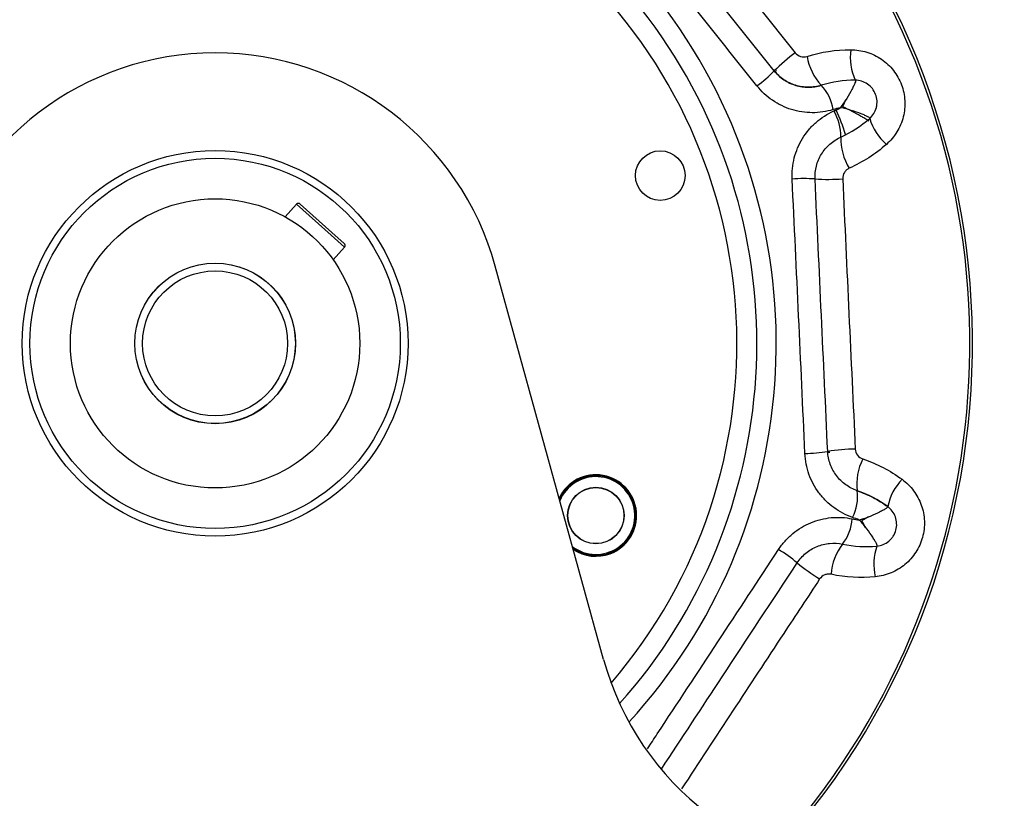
# Model space of a CAD drawing. Header units: inches. Extents: x 170 to 284, y 215 to 248.
# Tile 700 of 1056: x 211.871 to 212.001, y 244.131 to 244.233. Entities that reach past the tile are written whole.
import ezdxf

# ---------------------------------------------------------------- set-up
doc = ezdxf.new("R2010")
doc.units = ezdxf.units.IN
doc.header["$LTSCALE"] = 0.25
doc.header["$MEASUREMENT"] = 0
doc.layers.add('ANNOTATIONS', color=1, linetype='Continuous')
doc.layers.add('LH FRONT OF HOOD', color=7, linetype='Continuous')
doc.styles.add('ARIAL', font='arial.ttf', dxfattribs={"height": 0.09375})
doc.dimstyles.new('STANDARD$0', dxfattribs={"dimtxt": 0.09375, "dimasz": 0.09375, "dimexe": 0.03125, "dimexo": 0.046875, "dimgap": 0.09, "dimtad": 0, "dimtih": 1, "dimtoh": 1, "dimdec": 4, "dimzin": 0, "dimdsep": 46, "dimtxsty": 'ARIAL', "dimcen": 0.09, "dimadec": 0, "dimazin": 0, "dimtfac": 1, "dimtdec": 4, "dimtofl": 0, "dimtmove": 0, "dimatfit": 1, "dimfxl": 1, "dimtolj": 1, "dimtzin": 0, "dimarcsym": 0})

# ---------------------------------------------------------------- blocks, each defined once
blk = doc.blocks.new('*D57')
at = {"layer": 'ANNOTATIONS', "color": 0, "lineweight": -2, "transparency": 16777216}
for p, q in [((211.573486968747, 244.9262927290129), (212.9080140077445, 244.9262927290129)), ((212.8767640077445, 244.8325427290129), (212.8767640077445, 242.5705891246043)), ((212.8767640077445, 239.8737753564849), (212.8767640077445, 242.1357289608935)), ((212.4115944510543, 239.7800253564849), (212.9080140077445, 239.7800253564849))]:
    blk.add_line(p, q, dxfattribs=at)
at = {"layer": 'ANNOTATIONS', "color": 0, "transparency": 16777216}
for points in [[(212.8611390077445, 244.8325427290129), (212.8923890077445, 244.8325427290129), (212.8767640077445, 244.9262927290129)], [(212.8611390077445, 239.8737753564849), (212.8923890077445, 239.8737753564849), (212.8767640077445, 239.7800253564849)]]:
    blk.add_solid(points, dxfattribs=at)
at = {"layer": 'defpoints', "color": 0, "transparency": 16777216}
for p in [(211.526611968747, 244.9262927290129), (212.3647194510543, 239.7800253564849), (212.8767640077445, 239.7800253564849)]:
    blk.add_point(p, dxfattribs=at)
at = {"layer": 'ANNOTATIONS', "color": 0, "transparency": 16777216, "insert": (212.8767640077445, 242.3531590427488), "char_height": 0.09375, "attachment_point": 5, "style": 'ARIAL'}
blk.add_mtext('\\A1;TOTAL\\PHEIGHT', dxfattribs=at)

msp = doc.modelspace()

# ---------------------------------------------------------------- linework, layer by layer
at = {"layer": 'LH FRONT OF HOOD'}
for p, q in [((211.9782027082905, 244.2213089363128), (211.9784941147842, 244.2215060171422)), ((211.9784941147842, 244.2215060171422), (211.9790324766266, 244.2217757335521)), ((211.9073507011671, 244.2090811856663), (211.9058563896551, 244.2074122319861)), ((211.9073507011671, 244.2090811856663), (211.9118961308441, 244.2050113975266)), ((211.9120113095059, 244.2053634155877), (211.9078295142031, 244.2091076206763)), ((211.9118961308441, 244.2050113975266), (211.9136663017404, 244.2034264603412)), ((211.9136398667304, 244.2039052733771), (211.9120113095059, 244.2053634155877)), ((211.9121719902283, 244.201757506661), (211.9136663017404, 244.2034264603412)), ((211.8923705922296, 244.2004419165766), (211.8923705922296, 244.2004234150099)), ((211.9008477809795, 244.2004234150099), (211.9008477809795, 244.2004419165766)), ((211.9478287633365, 244.1490270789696), (211.9335523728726, 244.20089793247)), ((211.8897585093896, 244.1988142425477), (211.8897557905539, 244.1987896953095)), ((211.9065327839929, 244.1943973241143), (211.9065424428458, 244.1944200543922)), ((211.8923705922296, 244.1810367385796), (211.8923705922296, 244.1810182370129)), ((211.9008477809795, 244.1810182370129), (211.9008477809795, 244.1810367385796))]:
    msp.add_line(p, q, dxfattribs=at)
at = {"layer": 'LH FRONT OF HOOD', "flags": 128}
for points in [[(211.9706474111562, 244.2267324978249), (211.9704994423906, 244.2266064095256), (211.9704896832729, 244.2265981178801)], [(211.9776690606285, 244.1763380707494), (211.9774752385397, 244.1763230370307), (211.9774624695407, 244.1763220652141)]]:
    msp.add_lwpolyline(points, dxfattribs=at)
at = {"layer": 'LH FRONT OF HOOD'}
for centre, radius in [((211.8966091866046, 244.1907300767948), 0.02543156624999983), ((211.9553051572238, 244.2128657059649), 0.003272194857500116), ((211.8966091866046, 244.1907300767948), 0.02441430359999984), ((211.8966091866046, 244.1907300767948), 0.0190736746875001), ((211.8966091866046, 244.1907300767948), 0.01059648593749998), ((211.8966091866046, 244.1907300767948), 0.01057953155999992), ((211.8966091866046, 244.1907300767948), 0.00956226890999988), ((211.9468142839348, 244.1680221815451), 0.003730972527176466), ((211.9468142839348, 244.1680221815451), 0.00369605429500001)]:
    msp.add_circle(centre, radius, dxfattribs=at)
for centre, radius, start, end in [((211.8966091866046, 244.1907300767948), 0.09986128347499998, 317.7711300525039, 222.2288699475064), ((211.8966091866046, 244.1907300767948), 0.09951649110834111, 317.6981869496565, 110.6626375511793), ((211.8966091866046, 244.1907300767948), 0.07399014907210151, 317.5215552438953, 110.6626375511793), ((211.8966091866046, 244.1907300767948), 0.07143715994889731, 318.3021124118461, 110.6626375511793), ((211.8966091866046, 244.1907300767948), 0.06879674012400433, 319.3724087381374, 220.6275912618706), ((211.8966091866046, 244.1907300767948), 0.07143715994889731, 110.6626375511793, 221.6978875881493), ((211.8966091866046, 244.1907300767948), 0.03831689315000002, 15.38847683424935, 164.6115231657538), ((211.9887633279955, 244.2081681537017), 0.02612261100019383, 126.8624498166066, 134.8752520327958), ((211.987795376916, 244.228499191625), 0.007438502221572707, 172.5512790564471, 204.2864352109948), ((211.9818759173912, 244.2297659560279), 0.007313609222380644, 189.2232779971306, 223.0584965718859), ((211.956273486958, 244.2405070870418), 0.01971899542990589, 306.6890322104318, 315.4753161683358), ((211.9720746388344, 244.2206015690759), 0.006104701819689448, 9.103773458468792, 43.09841219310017), ((211.9730068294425, 244.2181297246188), 0.006104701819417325, 358.2268629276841, 32.22150166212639), ((211.9515871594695, 244.2092692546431), 0.02955879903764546, 17.75409513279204, 24.45512178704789), ((211.9900277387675, 244.2225797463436), 0.007438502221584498, 197.038839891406, 228.7739960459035), ((211.9864188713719, 244.2177196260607), 0.007313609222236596, 178.2667785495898, 212.1019971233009), ((211.9742848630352, 244.1927471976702), 0.01971899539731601, 85.8499589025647, 94.63624287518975), ((211.977329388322, 244.2384869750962), 0.0261226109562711, 266.4500230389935, 274.4628252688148), ((211.9076033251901, 244.2088549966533), 0.0003390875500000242, 48.16006103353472, 138.1600610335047), ((211.9134136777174, 244.2036526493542), 0.0003390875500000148, 318.1600610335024, 48.16006103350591), ((211.9741368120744, 244.1959307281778), 0.019718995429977, 270.6890322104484, 279.4753161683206), ((211.9814132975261, 244.1506709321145), 0.02612261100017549, 90.86244981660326, 98.87525203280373), ((211.9885361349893, 244.1721922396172), 0.007313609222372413, 153.2232779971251, 187.0584965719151), ((211.9468142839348, 244.1680221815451), 0.00537453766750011, 290.6626375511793, 154.49027572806), ((211.9468142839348, 244.1680221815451), 0.005255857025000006, 335.6626375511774, 156.007308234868), ((211.9468142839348, 244.1680221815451), 0.005134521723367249, 233.0899548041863, 157.6869988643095), ((211.9925804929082, 244.1676880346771), 0.007438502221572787, 136.5512790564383, 168.2864352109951), ((211.9752200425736, 244.1705391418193), 0.00610470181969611, 333.1037734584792, 7.098412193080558), ((211.9745212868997, 244.1679914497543), 0.006104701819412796, 322.2268629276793, 356.2215016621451), ((211.9468142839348, 244.1680221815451), 0.005255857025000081, 234.7696454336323, 335.6626375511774), ((211.9851308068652, 244.1597762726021), 0.00731360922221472, 142.2667785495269, 176.1019971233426), ((211.9468142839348, 244.1680221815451), 0.005374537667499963, 236.2866779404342, 290.6626375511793), ((211.9606357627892, 244.1467053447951), 0.0197189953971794, 49.84995890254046, 58.63624287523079), ((211.9909071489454, 244.1615869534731), 0.00743850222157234, 161.0388398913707, 192.773996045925), ((211.9899840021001, 244.1819200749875), 0.02612261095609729, 230.450023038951, 238.4628252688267), ((211.9847719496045, 244.1591949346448), 0.03831689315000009, 195.3884768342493, 270)]:
    msp.add_arc(centre, radius, start, end, dxfattribs=at)
for points, knots in [([(211.9507947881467, 244.2569375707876), (211.9545028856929, 244.2522876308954), (211.9582163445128, 244.2476378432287), (211.9656493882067, 244.2383474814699), (211.9693695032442, 244.2337062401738), (211.9730924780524, 244.2290682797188)], [0, 0, 0, 0, 0.5, 0.5, 1, 1, 1, 1]), ([(211.9680550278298, 244.2246946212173), (211.9642910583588, 244.2294142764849), (211.9605216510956, 244.2341340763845), (211.9529770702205, 244.243563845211), (211.9492011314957, 244.2482747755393), (211.9454224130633, 244.2529825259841)], [0, 0, 0, 0, 0.5, 0.5, 1, 1, 1, 1]), ([(211.9730924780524, 244.2290682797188), (211.9732762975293, 244.2288392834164), (211.9735261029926, 244.228673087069), (211.9740797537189, 244.2285065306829), (211.9743797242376, 244.2285078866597), (211.974656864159, 244.2285937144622)], [0, 0, 0, 0, 0.5, 0.5, 1, 1, 1, 1]), ([(211.9804196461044, 244.2294635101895), (211.9807804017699, 244.2294631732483), (211.9811411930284, 244.2294355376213), (211.9818478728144, 244.2293281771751), (211.9821954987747, 244.2292485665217), (211.9828792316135, 244.22903714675), (211.9832180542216, 244.2289038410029), (211.9838657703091, 244.2285903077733), (211.9841754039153, 244.228410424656), (211.9847664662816, 244.2280048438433), (211.9850495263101, 244.2277775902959), (211.9855782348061, 244.2272816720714), (211.9858209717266, 244.2270162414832), (211.9862643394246, 244.2264513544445), (211.9864649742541, 244.2261519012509), (211.9868223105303, 244.2255174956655), (211.9869750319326, 244.2251893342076), (211.9872283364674, 244.2245165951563), (211.9873293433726, 244.2241712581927), (211.9874788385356, 244.223462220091), (211.9875264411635, 244.2231000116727), (211.9875658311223, 244.222382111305), (211.9875583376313, 244.2220234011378), (211.9874887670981, 244.2213064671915), (211.9874257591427, 244.2209460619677), (211.9872485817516, 244.2202492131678), (211.9871344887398, 244.2199101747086), (211.9868560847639, 244.2192505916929), (211.9866901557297, 244.2189275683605), (211.9861256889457, 244.2180073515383), (211.9856669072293, 244.2174620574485), (211.9851255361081, 244.2169851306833)], [0, 0, 0, 0, 0.0625000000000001, 0.0625000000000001, 0.1250000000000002, 0.1250000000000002, 0.1875000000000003, 0.1875000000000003, 0.2500000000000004, 0.2500000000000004, 0.3125000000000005, 0.3125000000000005, 0.3750000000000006, 0.3750000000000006, 0.4375000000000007, 0.4375000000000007, 0.5000000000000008, 0.5000000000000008, 0.5625000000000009, 0.5625000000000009, 0.625000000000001, 0.625000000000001, 0.6875000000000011, 0.6875000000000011, 0.7500000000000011, 0.7500000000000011, 0.8125000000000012, 0.8125000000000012, 0.8750000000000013, 0.8750000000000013, 1, 1, 1, 1]), ([(211.9765321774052, 244.2247726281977), (211.9762556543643, 244.2246873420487), (211.9759747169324, 244.2246233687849), (211.9754040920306, 244.2245376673), (211.9751151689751, 244.2245163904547), (211.9745434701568, 244.2245167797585), (211.9742588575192, 244.2245381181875), (211.9736921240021, 244.2246233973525), (211.9734081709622, 244.2246881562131), (211.9728601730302, 244.2248571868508), (211.9725943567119, 244.2249614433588), (211.9720789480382, 244.2252090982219), (211.971827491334, 244.2253538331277), (211.9711134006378, 244.2258399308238), (211.9706939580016, 244.2262275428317), (211.9703321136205, 244.2266798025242)], [0, 0, 0, 0, 0.1249999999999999, 0.1249999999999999, 0.2499999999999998, 0.2499999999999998, 0.3749999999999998, 0.3749999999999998, 0.4999999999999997, 0.4999999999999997, 0.6249999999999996, 0.6249999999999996, 0.7499999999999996, 0.7499999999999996, 1, 1, 1, 1]), ([(211.9703321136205, 244.2266798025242), (211.9707000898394, 244.2262198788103), (211.9711260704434, 244.2258286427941), (211.971848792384, 244.2253407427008), (211.9721023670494, 244.2251963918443), (211.9726208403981, 244.2249503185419), (211.9728875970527, 244.2248472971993), (211.9734361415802, 244.2246811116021), (211.9737193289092, 244.2246180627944), (211.9742831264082, 244.2245358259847), (211.9745657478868, 244.224515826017), (211.97513246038, 244.2245173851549), (211.9754182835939, 244.2245392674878), (211.9759819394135, 244.2246250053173), (211.9762592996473, 244.2246884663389), (211.9765321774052, 244.2247726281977)], [0, 0, 0, 0, 0.2500000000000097, 0.2500000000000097, 0.375000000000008, 0.375000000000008, 0.5000000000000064, 0.5000000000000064, 0.6250000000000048, 0.6250000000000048, 0.7500000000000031, 0.7500000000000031, 0.8750000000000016, 0.8750000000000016, 1, 1, 1, 1]), ([(211.9810151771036, 244.2254397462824), (211.9810448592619, 244.225439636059), (211.9810560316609, 244.2254100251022), (211.9810422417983, 244.2252954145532), (211.981017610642, 244.2252115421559), (211.9809359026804, 244.2249955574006), (211.9808790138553, 244.2248642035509), (211.9807400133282, 244.2245679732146), (211.9806583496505, 244.2244038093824), (211.9803792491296, 244.2238686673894), (211.9801494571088, 244.2234573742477), (211.9796366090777, 244.2226286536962), (211.9793549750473, 244.2222081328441), (211.9790174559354, 244.221808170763)], [0, 0, 0, 0, 0.1250000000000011, 0.1250000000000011, 0.2500000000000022, 0.2500000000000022, 0.3750000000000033, 0.3750000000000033, 0.5000000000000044, 0.5000000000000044, 0.7500000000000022, 0.7500000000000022, 1, 1, 1, 1]), ([(211.9829157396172, 244.2204001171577), (211.9831268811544, 244.2205871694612), (211.9833079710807, 244.2208017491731), (211.9836076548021, 244.2212877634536), (211.9837220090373, 244.2215543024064), (211.9838310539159, 244.2219754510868), (211.9838573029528, 244.2221214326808), (211.9838868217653, 244.2224130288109), (211.9838904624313, 244.2225593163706), (211.9838677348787, 244.2229996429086), (211.9838059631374, 244.2232966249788), (211.9835977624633, 244.2238496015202), (211.9834480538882, 244.2241139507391), (211.9830839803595, 244.224574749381), (211.9828640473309, 244.2247785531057), (211.9823856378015, 244.2251037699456), (211.9821210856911, 244.2252298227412), (211.9815779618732, 244.2253963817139), (211.9812972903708, 244.2254386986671), (211.9810151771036, 244.2254397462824)], [0, 0, 0, 0, 0.1249999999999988, 0.1249999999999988, 0.2499999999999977, 0.2499999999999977, 0.3124999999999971, 0.3124999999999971, 0.3749999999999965, 0.3749999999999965, 0.4999999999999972, 0.4999999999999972, 0.6249999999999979, 0.6249999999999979, 0.7499999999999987, 0.7499999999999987, 0.8749999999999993, 0.8749999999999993, 1, 1, 1, 1]), ([(211.9781024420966, 244.2215674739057), (211.977655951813, 244.2214299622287), (211.9772022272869, 244.2213269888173), (211.9762804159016, 244.2211895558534), (211.975813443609, 244.2211558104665), (211.9748890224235, 244.2211580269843), (211.9744286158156, 244.2211934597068), (211.9735114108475, 244.2213335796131), (211.973051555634, 244.2214396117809), (211.972163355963, 244.2217161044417), (211.9717322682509, 244.2218865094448), (211.9708959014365, 244.2222911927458), (211.9704875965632, 244.2225276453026), (211.9693270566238, 244.2233220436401), (211.9686445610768, 244.2239554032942), (211.9680550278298, 244.2246946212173)], [0, 0, 0, 0, 0.1249999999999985, 0.1249999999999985, 0.249999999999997, 0.249999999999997, 0.3749999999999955, 0.3749999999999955, 0.499999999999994, 0.499999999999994, 0.6249999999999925, 0.6249999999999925, 0.749999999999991, 0.749999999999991, 1, 1, 1, 1]), ([(211.9797426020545, 244.2228664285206), (211.9796210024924, 244.222558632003), (211.9794967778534, 244.2222441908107), (211.9793433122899, 244.2219363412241), (211.9793400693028, 244.2219298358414)], [0, 0, 0, 0, 0.9788683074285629, 1, 1, 1, 1]), ([(211.9726909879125, 244.2124016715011), (211.9726682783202, 244.2128740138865), (211.9726809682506, 244.2133447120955), (211.972776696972, 244.2142828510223), (211.9728596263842, 244.2147458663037), (211.9730906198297, 244.2156468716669), (211.9732388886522, 244.216087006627), (211.9736017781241, 244.2169463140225), (211.9738179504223, 244.2173669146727), (211.9743031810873, 244.2181590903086), (211.9745734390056, 244.218534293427), (211.9751688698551, 244.2192432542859), (211.9754970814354, 244.2195795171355), (211.9765442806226, 244.2205015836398), (211.9773189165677, 244.2210014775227), (211.9781713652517, 244.2213847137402)], [0, 0, 0, 0, 0.1250000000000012, 0.1250000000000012, 0.2500000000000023, 0.2500000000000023, 0.3750000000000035, 0.3750000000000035, 0.5000000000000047, 0.5000000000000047, 0.6250000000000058, 0.6250000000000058, 0.750000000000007, 0.750000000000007, 1, 1, 1, 1]), ([(211.9829157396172, 244.2204001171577), (211.9829379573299, 244.2204198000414), (211.9829267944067, 244.2204494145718), (211.9828407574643, 244.220526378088), (211.9827668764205, 244.2205730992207), (211.9825628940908, 244.2206813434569), (211.9824334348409, 244.2207424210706), (211.9821334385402, 244.220873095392), (211.9819637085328, 244.2209424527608), (211.9814007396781, 244.2211600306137), (211.9809565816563, 244.2213171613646), (211.9800242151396, 244.221600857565), (211.9795350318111, 244.221730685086), (211.9790174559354, 244.221808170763)], [0, 0, 0, 0, 0.1249999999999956, 0.1249999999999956, 0.2499999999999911, 0.2499999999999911, 0.3749999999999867, 0.3749999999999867, 0.4999999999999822, 0.4999999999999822, 0.7499999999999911, 0.7499999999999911, 1, 1, 1, 1]), ([(211.9828028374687, 244.220059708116), (211.9827663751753, 244.2200837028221), (211.9825830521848, 244.2202043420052), (211.9821884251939, 244.2204371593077), (211.9815140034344, 244.2208331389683), (211.9806001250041, 244.221342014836), (211.9797828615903, 244.2217492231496), (211.9793467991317, 244.2219270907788), (211.9793400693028, 244.2219298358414)], [0, 0, 0, 0, 0.04555361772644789, 0.2290318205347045, 0.3618516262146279, 0.6726377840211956, 0.9949477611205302, 0.9999999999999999, 0.9999999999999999, 0.9999999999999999, 0.9999999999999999]), ([(211.9757118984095, 244.2124144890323), (211.9756849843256, 244.2129932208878), (211.975746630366, 244.2135750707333), (211.9759616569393, 244.2144048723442), (211.9760535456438, 244.2146752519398), (211.9762782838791, 244.2152034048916), (211.9764121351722, 244.2154621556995), (211.9767126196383, 244.2159498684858), (211.9768799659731, 244.216181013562), (211.9772486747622, 244.2166180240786), (211.9774519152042, 244.2168254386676), (211.978100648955, 244.2173946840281), (211.9785805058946, 244.2177036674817), (211.9791086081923, 244.2179408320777)], [0, 0, 0, 0, 0.2500000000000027, 0.2500000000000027, 0.3750000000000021, 0.3750000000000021, 0.5000000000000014, 0.5000000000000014, 0.6250000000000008, 0.6250000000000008, 0.7500000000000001, 0.7500000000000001, 1, 1, 1, 1]), ([(211.9802234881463, 244.2138329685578), (211.9800910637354, 244.2137736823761), (211.9799703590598, 244.2136965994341), (211.9797521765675, 244.2135071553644), (211.979657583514, 244.2133966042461), (211.9794279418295, 244.213029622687), (211.9793488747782, 244.212736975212), (211.9793620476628, 244.2124435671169)], [0, 0, 0, 0, 0.2500000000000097, 0.2500000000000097, 0.5000000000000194, 0.5000000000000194, 1, 1, 1, 1]), ([(211.9743739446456, 244.176213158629), (211.9741029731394, 244.1822438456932), (211.9738276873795, 244.1882778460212), (211.9732666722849, 244.200341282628), (211.9729808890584, 244.2063719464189), (211.9726909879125, 244.2124016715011)], [0, 0, 0, 0, 0.5, 0.5, 1, 1, 1, 1]), ([(211.9793620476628, 244.2124435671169), (211.9796287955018, 244.2065021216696), (211.9798999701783, 244.2005576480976), (211.9804526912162, 244.1886725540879), (211.9807342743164, 244.1827310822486), (211.9810200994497, 244.1767905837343)], [0, 0, 0, 0, 0.5, 0.5, 1, 1, 1, 1]), ([(211.9806643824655, 244.1677775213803), (211.9802223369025, 244.1679287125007), (211.9797947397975, 244.1681120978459), (211.9789681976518, 244.1685427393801), (211.9785705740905, 244.1687899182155), (211.9778240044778, 244.1693350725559), (211.9774723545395, 244.1696343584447), (211.9768126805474, 244.1702868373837), (211.9765029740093, 244.1706429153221), (211.9759469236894, 244.1713886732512), (211.975698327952, 244.1717799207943), (211.9752595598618, 244.1725989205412), (211.9750682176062, 244.1730302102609), (211.9745962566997, 244.1743550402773), (211.9744163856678, 244.1752685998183), (211.9743739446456, 244.176213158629)], [0, 0, 0, 0, 0.1250000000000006, 0.1250000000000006, 0.2500000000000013, 0.2500000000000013, 0.3750000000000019, 0.3750000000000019, 0.5000000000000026, 0.5000000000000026, 0.6250000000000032, 0.6250000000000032, 0.7500000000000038, 0.7500000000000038, 1, 1, 1, 1]), ([(211.9812779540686, 244.1712935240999), (211.9810041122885, 244.1713870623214), (211.9807392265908, 244.1715004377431), (211.9802272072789, 244.1717665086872), (211.979980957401, 244.1719191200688), (211.9795186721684, 244.1722554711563), (211.9793009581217, 244.172440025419), (211.9788925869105, 244.1728421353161), (211.9787009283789, 244.1730614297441), (211.9783569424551, 244.1735202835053), (211.978203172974, 244.1737608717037), (211.9779317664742, 244.174264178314), (211.9778134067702, 244.1745290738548), (211.9775214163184, 244.1753420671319), (211.9774099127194, 244.1759021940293), (211.9773830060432, 244.1764807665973)], [0, 0, 0, 0, 0.1249999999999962, 0.1249999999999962, 0.2499999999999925, 0.2499999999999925, 0.3749999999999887, 0.3749999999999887, 0.4999999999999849, 0.4999999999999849, 0.6249999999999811, 0.6249999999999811, 0.7499999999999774, 0.7499999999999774, 1, 1, 1, 1]), ([(211.9810200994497, 244.1767905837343), (211.9810342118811, 244.1764972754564), (211.9811386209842, 244.1762159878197), (211.9814886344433, 244.175755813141), (211.9817321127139, 244.1755805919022), (211.9820067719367, 244.1754871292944)], [0, 0, 0, 0, 0.5, 0.5, 1, 1, 1, 1]), ([(211.9871802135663, 244.1728035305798), (211.9874718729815, 244.1725912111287), (211.9877475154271, 244.1723567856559), (211.9882561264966, 244.1718545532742), (211.9884905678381, 244.1715858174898), (211.9889194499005, 244.1710128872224), (211.9891152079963, 244.1707058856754), (211.9894549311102, 244.1700715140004), (211.9895996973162, 244.1697439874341), (211.989839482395, 244.169068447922), (211.9899349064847, 244.1687182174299), (211.9900711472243, 244.1680062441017), (211.9901115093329, 244.167648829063), (211.9901381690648, 244.1669312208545), (211.9901244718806, 244.1665710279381), (211.9900406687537, 244.1658477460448), (211.9899713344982, 244.1654924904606), (211.9897808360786, 244.1647993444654), (211.9896595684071, 244.1644605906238), (211.9893637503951, 244.1637990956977), (211.9891893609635, 244.1634780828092), (211.9887992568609, 244.1628741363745), (211.9885823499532, 244.1625883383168), (211.9881046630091, 244.1620492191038), (211.9878418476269, 244.1617946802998), (211.9872889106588, 244.1613350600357), (211.986997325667, 244.1611278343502), (211.9863843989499, 244.1607578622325), (211.9860602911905, 244.1605940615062), (211.9850627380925, 244.1601813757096), (211.9843710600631, 244.1600098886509), (211.9836527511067, 244.1599422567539)], [0, 0, 0, 0, 0.0624999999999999, 0.0624999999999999, 0.1249999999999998, 0.1249999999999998, 0.1874999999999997, 0.1874999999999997, 0.2499999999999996, 0.2499999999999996, 0.3124999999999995, 0.3124999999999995, 0.3749999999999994, 0.3749999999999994, 0.4374999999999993, 0.4374999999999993, 0.4999999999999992, 0.4999999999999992, 0.5624999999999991, 0.5624999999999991, 0.624999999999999, 0.624999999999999, 0.6874999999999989, 0.6874999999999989, 0.7499999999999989, 0.7499999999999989, 0.8124999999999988, 0.8124999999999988, 0.8749999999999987, 0.8749999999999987, 1, 1, 1, 1]), ([(211.9812779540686, 244.1712935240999), (211.9819973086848, 244.1710478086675), (211.9826924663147, 244.1707497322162), (211.9840349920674, 244.1700501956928), (211.9846830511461, 244.1696476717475), (211.9852968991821, 244.1691981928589)], [0, 0, 0, 0, 0.5000000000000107, 0.5000000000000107, 1, 1, 1, 1]), ([(211.9852968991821, 244.1691981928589), (211.9853208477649, 244.1691806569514), (211.9853124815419, 244.1691501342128), (211.9852339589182, 244.1690655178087), (211.9851647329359, 244.1690121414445), (211.9849716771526, 244.1688854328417), (211.9848484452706, 244.1688126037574), (211.9845618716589, 244.1686546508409), (211.9843993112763, 244.1685698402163), (211.9838589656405, 244.1683009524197), (211.9834313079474, 244.1681032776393), (211.9825292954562, 244.1677342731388), (211.9820542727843, 244.1675596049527), (211.9815461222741, 244.1674344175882)], [0, 0, 0, 0, 0.1250000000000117, 0.1250000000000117, 0.2500000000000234, 0.2500000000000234, 0.3750000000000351, 0.3750000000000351, 0.5000000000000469, 0.5000000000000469, 0.7500000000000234, 0.7500000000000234, 1, 1, 1, 1]), ([(211.983872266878, 244.1640039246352), (211.9841530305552, 244.1640311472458), (211.9844256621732, 244.1640983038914), (211.9849537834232, 244.164315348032), (211.9852029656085, 244.1644637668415), (211.9855387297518, 244.1647403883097), (211.9856457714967, 244.1648430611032), (211.9858410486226, 244.1650616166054), (211.9859299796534, 244.1651778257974), (211.9861704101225, 244.16554741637), (211.9862949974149, 244.1658239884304), (211.9864515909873, 244.1663937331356), (211.9864858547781, 244.1666955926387), (211.9864621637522, 244.1672823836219), (211.9864040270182, 244.1675765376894), (211.9862081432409, 244.1681208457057), (211.986068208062, 244.1683783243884), (211.9857267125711, 244.1688323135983), (211.9855245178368, 244.1690315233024), (211.9852968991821, 244.1691981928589)], [0, 0, 0, 0, 0.1249999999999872, 0.1249999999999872, 0.2499999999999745, 0.2499999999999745, 0.3124999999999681, 0.3124999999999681, 0.3749999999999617, 0.3749999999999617, 0.4999999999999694, 0.4999999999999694, 0.624999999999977, 0.624999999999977, 0.7499999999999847, 0.7499999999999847, 0.8749999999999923, 0.8749999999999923, 1, 1, 1, 1]), ([(211.9708989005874, 244.1635430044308), (211.9711581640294, 244.1639384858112), (211.9714450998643, 244.1643118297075), (211.9720739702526, 244.1650145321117), (211.9724132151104, 244.1653403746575), (211.9731296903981, 244.1659335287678), (211.9735083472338, 244.1662024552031), (211.9743070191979, 244.1666843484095), (211.9747291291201, 244.1668975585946), (211.9755873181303, 244.1672532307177), (211.9760265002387, 244.1673979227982), (211.9769249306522, 244.1676214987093), (211.9773881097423, 244.1677006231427), (211.9787772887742, 244.1678310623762), (211.9796978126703, 244.1677801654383), (211.9806127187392, 244.1675891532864)], [0, 0, 0, 0, 0.1250000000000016, 0.1250000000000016, 0.2500000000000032, 0.2500000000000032, 0.3750000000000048, 0.3750000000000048, 0.5000000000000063, 0.5000000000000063, 0.6250000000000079, 0.6250000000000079, 0.7500000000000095, 0.7500000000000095, 1, 1, 1, 1]), ([(211.983872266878, 244.1640039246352), (211.9839018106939, 244.1640067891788), (211.9839101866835, 244.1640373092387), (211.9838858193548, 244.1641501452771), (211.9838535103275, 244.1642313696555), (211.9837521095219, 244.1644388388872), (211.9836832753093, 244.1645643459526), (211.9835173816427, 244.1648463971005), (211.9834208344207, 244.1650022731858), (211.9830932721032, 244.1655092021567), (211.9828262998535, 244.1658973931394), (211.9822387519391, 244.1666749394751), (211.9819193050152, 244.1670675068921), (211.9815461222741, 244.1674344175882)], [0, 0, 0, 0, 0.1250000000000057, 0.1250000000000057, 0.2500000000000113, 0.2500000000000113, 0.375000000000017, 0.375000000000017, 0.5000000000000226, 0.5000000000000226, 0.7500000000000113, 0.7500000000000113, 1, 1, 1, 1]), ([(211.9827548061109, 244.167864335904), (211.9824755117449, 244.1676867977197), (211.9821901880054, 244.1675054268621), (211.9818850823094, 244.16734657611), (211.9818786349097, 244.1673432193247)], [0, 0, 0, 0, 0.9788683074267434, 1, 1, 1, 1]), ([(211.9823663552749, 244.1664480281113), (211.982216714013, 244.1667432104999), (211.9820638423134, 244.1670447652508), (211.981882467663, 244.1673370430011), (211.9818786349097, 244.1673432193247)], [0, 0, 0, 0, 0.9788683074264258, 1, 1, 1, 1]), ([(211.9733504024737, 244.1617777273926), (211.9736687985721, 244.1622617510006), (211.9740606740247, 244.1626962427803), (211.974722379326, 244.1632411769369), (211.9749556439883, 244.1634059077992), (211.975447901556, 244.1637010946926), (211.9757082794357, 244.1638317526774), (211.9762380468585, 244.1640497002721), (211.9765092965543, 244.1641383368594), (211.9770644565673, 244.1642751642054), (211.9773507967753, 244.1643235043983), (211.9782102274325, 244.1644027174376), (211.9787800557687, 244.1643706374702), (211.9793467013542, 244.1642520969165)], [0, 0, 0, 0, 0.2499999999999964, 0.2499999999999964, 0.3749999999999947, 0.3749999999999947, 0.4999999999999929, 0.4999999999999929, 0.6249999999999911, 0.6249999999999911, 0.7499999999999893, 0.7499999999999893, 1, 1, 1, 1]), ([(211.953612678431, 244.1372533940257), (211.9540447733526, 244.1379083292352), (211.9598181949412, 244.1466592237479), (211.965573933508, 244.1554292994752), (211.9708989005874, 244.1635430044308)], [0, 0, 0, 0, 0.0748420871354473, 0.9999999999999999, 0.9999999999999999, 0.9999999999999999, 0.9999999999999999]), ([(211.9554631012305, 244.1345855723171), (211.9581288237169, 244.1386379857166), (211.9640912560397, 244.1477020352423), (211.9700536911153, 244.1567660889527), (211.9733504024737, 244.1617777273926)], [0, 0, 0, 0, 0.4470864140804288, 1, 1, 1, 1]), ([(211.9778341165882, 244.1602734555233), (211.9776921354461, 244.1603033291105), (211.9775491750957, 244.1603119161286), (211.9772613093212, 244.1602868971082), (211.9771198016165, 244.1602530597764), (211.9767183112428, 244.160091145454), (211.9764823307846, 244.1599008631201), (211.976320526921, 244.1596557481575)], [0, 0, 0, 0, 0.2499999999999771, 0.2499999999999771, 0.4999999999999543, 0.4999999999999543, 1, 1, 1, 1]), ([(211.976320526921, 244.1596557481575), (211.9747397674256, 244.1572603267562), (211.9686615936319, 244.1480496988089), (211.9626035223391, 244.13882005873), (211.9581209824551, 244.1319907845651)], [0, 0, 0, 0, 0.2600714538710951, 1, 1, 1, 1])]:
    msp.add_open_spline(points, degree=3, knots=knots, dxfattribs=at)
for points in [[(211.9703321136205, 244.2266798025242), (211.96658656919, 244.2313612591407), (211.9590954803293, 244.2407241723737), (211.9516043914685, 244.2500870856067), (211.9478588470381, 244.2547685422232)], [(211.974656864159, 244.2285937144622), (211.9765319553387, 244.2291744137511), (211.9784528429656, 244.229465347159), (211.9804196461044, 244.2294635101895)], [(211.9810151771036, 244.2254397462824), (211.979484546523, 244.2254454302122), (211.9779901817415, 244.2252223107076), (211.9765321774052, 244.2247726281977)], [(211.9790174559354, 244.221808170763), (211.9787090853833, 244.2217406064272), (211.9784040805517, 244.2216603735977), (211.9781024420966, 244.2215674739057)], [(211.9781713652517, 244.2213847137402), (211.9784592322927, 244.2215141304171), (211.9787412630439, 244.2216552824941), (211.9790174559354, 244.221808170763)], [(211.9791086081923, 244.2179408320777), (211.9805004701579, 244.2185659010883), (211.9817700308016, 244.2193851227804), (211.9829157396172, 244.2204001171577)], [(211.9851255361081, 244.2169851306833), (211.983649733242, 244.2156850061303), (211.9820150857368, 244.2146350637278), (211.9802234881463, 244.2138329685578)], [(211.9773830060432, 244.1764807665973), (211.9771044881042, 244.1824697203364), (211.9765474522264, 244.1944476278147), (211.9759904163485, 244.2064255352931), (211.9757118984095, 244.2124144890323)], [(211.9820067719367, 244.1754871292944), (211.9838650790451, 244.1748547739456), (211.9855901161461, 244.1739610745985), (211.9871802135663, 244.1728035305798)], [(211.9852968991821, 244.1691981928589), (211.9840619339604, 244.1701024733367), (211.982721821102, 244.1708003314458), (211.9812779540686, 244.1712935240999)], [(211.9806127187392, 244.1675891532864), (211.9809216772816, 244.1675246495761), (211.9812328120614, 244.1674730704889), (211.9815461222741, 244.1674344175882)], [(211.9815461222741, 244.1674344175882), (211.9812569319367, 244.1675610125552), (211.9809630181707, 244.1676753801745), (211.9806643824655, 244.1677775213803)], [(211.9793467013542, 244.1642520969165), (211.9808401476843, 244.1639396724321), (211.9823487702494, 244.1638562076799), (211.983872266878, 244.1640039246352)], [(211.9836527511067, 244.1599422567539), (211.9816946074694, 244.1597578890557), (211.9797550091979, 244.1598692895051), (211.9778341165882, 244.1602734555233)]]:
    msp.add_open_spline(points, degree=3, dxfattribs=at)

# ---------------------------------------------------------------- dimensions: what is measured, and where the dimension line sits
at = {"layer": 'ANNOTATIONS'}
dim = msp.add_linear_dim(base=(212.8767640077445, 239.7800253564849), p1=(211.5266119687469, 244.9262927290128), p2=(212.3647194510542, 239.7800253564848), angle=90, text='TOTAL\\PHEIGHT', dimstyle='STANDARD$0', dxfattribs=at)
dim.commit()
dim.dimension.update_dxf_attribs({"geometry": '*D57', "text_midpoint": (212.8767640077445, 242.3531590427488)})

doc.saveas('drawing.dxf')
